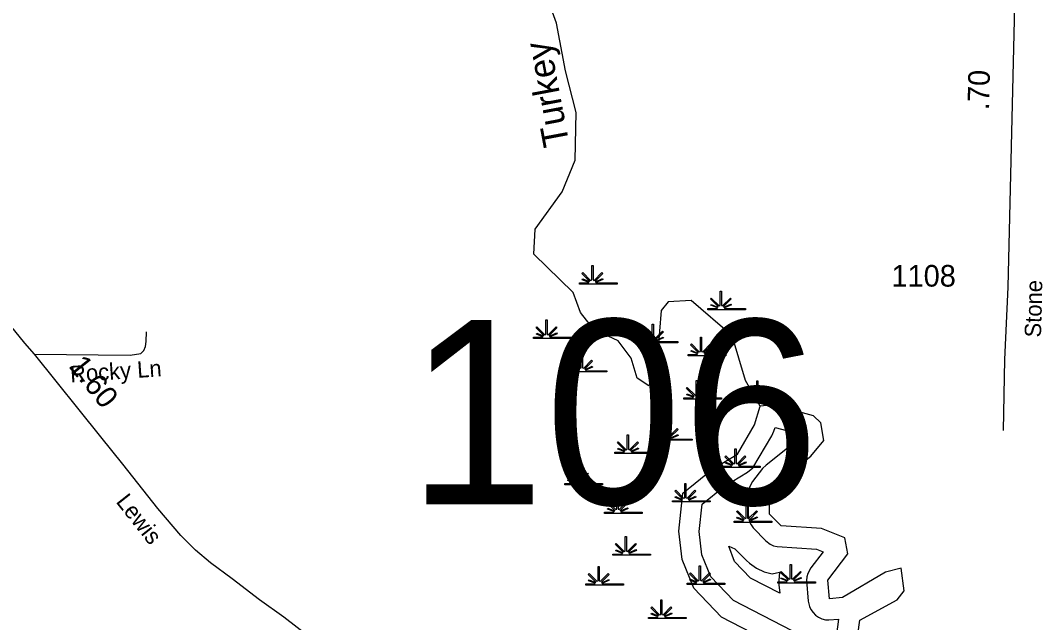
# Model space of a CAD drawing. Extents: x 2220236 to 2384410, y 720751 to 894131.
# Drawn here: x 2245544 to 2251450, y 732986 to 736466 of the extents above; entities that cross this region are included whole.
import ezdxf

# ---------------------------------------------------------------- set-up
doc = ezdxf.new("R2010")
doc.units = 0
for name, color, linetype in [('Exist Hydrographic Buffer Line', 7, 'Continuous'), ('Exist Hydrographic Creek Single Shore', 7, 'Continuous'), ('Exist Hydrographic Creek Single Shore Label', 7, 'Continuous'), ('Exist Hydrographic Lake Shore', 7, 'Continuous'), ('Exist Hydrographic Swamp CELL', 7, 'Continuous'), ('Exist Road Non-System Type 51', 7, 'Continuous'), ('Exist Road Non-System Type 51 Label', 7, 'Continuous'), ('Exist Road Secondary Mileage Hundredths English Label', 7, 'Continuous'), ('Exist Road Secondary Structure Standard Bridge Number Label', 7, 'Continuous'), ('Exist Road Secondary Type 41 Attributed', 7, 'Continuous'), ('Exist Road Secondary Type 51 Attributed', 7, 'Continuous'), ('Exist Road Secondary Type 51 Label', 7, 'Continuous'), ('Exist Road Secondary Type 51 Number Label', 7, 'Continuous')]:
    doc.layers.add(name, color=color, linetype=linetype)

msp = doc.modelspace()

# ---------------------------------------------------------------- linework, layer by layer
at = {"layer": 'Exist Hydrographic Buffer Line'}
for points in [[(2250002.9, 732938.1), (2249664.5, 733112.6), (2249534.1, 733249.1), (2249481.4, 733377.8), (2249466.7, 733512.5), (2249483.1, 733669.5), (2249612.1, 733773.9), (2249746.2, 733855.4), (2249775.9, 733880.8), (2249886.4, 734065.6), (2249897.9, 734092.3), (2249904.5, 734113.9), (2250057.4, 734072.3), (2250024.4, 734032), (2249852.4, 733896.2), (2249832.5, 733876), (2249774.5, 733801.7), (2249756.2, 733768.9), (2249750.7, 733748.6), (2249748.8, 733727.8), (2249749.8, 733608.7), (2249757.2, 733568.7), (2249765.8, 733549.7), (2249777.9, 733532.6), (2249852.2, 733457.9), (2249877, 733438.8), (2249895.8, 733430), (2249916.1, 733424.6), (2250143.3, 733409.6), (2250181.9, 733394.9), (2250110.7, 733301.8), (2250093.1, 733269.9), (2250087.6, 733249.7), (2250085.9, 733228.9), (2250096.4, 733109.5), (2250103.2, 733079.4), (2250112, 733060.5), (2250123.9, 733043.4), (2250138.6, 733028.6), (2250155.9, 733016.5), (2250174.9, 733007.8), (2250195.2, 733002.3), (2250215.9, 733000.5), (2250271.7, 733005.9), (2250254.9, 732888.4)], [(2249931.7, 733154.9), (2249761.9, 733242.6), (2249670.7, 733337.8), (2249636.9, 733427.6), (2249671.9, 733411.6), (2249739, 733344.7), (2249756.8, 733328.3), (2249796.8, 733300.2), (2249841.1, 733279.6), (2249888.5, 733267), (2249930.1, 733277.5), (2249925.8, 733228.9), (2249927.2, 733203.1), (2249931.7, 733154.9)]]:
    msp.add_lwpolyline(points, dxfattribs=at)
at = {"layer": 'Exist Hydrographic Creek Single Shore'}
for points in [[(2248693.9, 736174.2), (2248641.8, 736450.8), (2248530.9, 736758.1)], [(2248674.8, 735476), (2248748.9, 735658.2), (2248754.8, 735933.5), (2248693.9, 736174.2)], [(2248510.8, 735115.2), (2248518.8, 735259.4), (2248674.8, 735476)], [(2249108.7, 734397.8), (2249073.9, 734513.3), (2248998.8, 734613.3), (2248856.9, 734678.5), (2248780.8, 734778.4), (2248737.8, 734894.1), (2248510.8, 735115.2)], [(2249817.8, 734235.6), (2249732.9, 734385), (2249655.8, 734642.4), (2249420.8, 734847.3), (2249287.7, 734840.2), (2249246.9, 734788.6), (2249216.8, 734431.7), (2249175.8, 734353.8), (2249108.7, 734397.8)]]:
    msp.add_lwpolyline(points, dxfattribs=at)
at = {"layer": 'Exist Hydrographic Lake Shore'}
for points in [[(2249348.8, 733513.9), (2249371.8, 733733.1), (2249545.9, 733873.9), (2249686.8, 733959.5), (2249785.8, 734128), (2249817.8, 734235.6)], [(2250185.9, 734037.9), (2250168.8, 734139.9), (2250126.8, 734180.1), (2249892.8, 734244), (2249817.8, 734235.6)], [(2250218.9, 733122.1), (2250208.8, 733230.5), (2250324.9, 733382.3), (2250306.8, 733474.5), (2250173.8, 733529.8), (2249939.8, 733544.4), (2249872.7, 733611.3), (2249871.9, 733729.4), (2249929.8, 733803.7), (2250111.8, 733947.6), (2250185.9, 734037.9)], [(2249945.7, 732835.8), (2249594.9, 733016.8), (2249434.7, 733184.1), (2249366.9, 733349.5), (2249348.8, 733513.9)], [(2251145.9, 732722.6), (2251113.9, 732621.5), (2251080.9, 732596), (2250963.8, 732588.6), (2250797.7, 732526.4), (2250313.8, 732690.5), (2250287.8, 732750), (2250370.8, 732833.6), (2250394.8, 733000.4), (2250609.9, 733117.3), (2250650.9, 733169), (2250633.9, 733300.6), (2250541.8, 733276.2), (2250293.9, 733130.4), (2250218.9, 733122.1)]]:
    msp.add_lwpolyline(points, dxfattribs=at)
at = {"layer": 'Exist Hydrographic Swamp CELL'}
for points in [[(2248774.6, 734948.3), (2248827.2, 734948.3), (2248829.2, 734951.9), (2248790.9, 734966.8), (2248793.8, 734972), (2248831.6, 734956.2), (2248833.2, 734959.1), (2248788.7, 735003.6), (2248793.9, 735008.8), (2248839.1, 734963.3), (2248845.5, 734965.7), (2248845.5, 735048.8), (2248852.7, 735048.8), (2248852.7, 734965.7), (2248859, 734963.3), (2248904.3, 735008.8), (2248909.5, 735003.6), (2248865, 734959.1), (2248867, 734955.5), (2248907.9, 734974.1), (2248910.4, 734969.1), (2248869.4, 734951.3), (2248871, 734948.3), (2248992.1, 734948.3), (2248992.1, 734941.2), (2248774.6, 734941.2)], [(2249516.6, 734800.9), (2249569.3, 734801), (2249571.3, 734804.6), (2249533, 734819.4), (2249535.9, 734824.6), (2249573.7, 734808.9), (2249575.3, 734811.7), (2249530.8, 734856.3), (2249536, 734861.4), (2249581.2, 734815.9), (2249587.6, 734818.3), (2249587.6, 734901.4), (2249594.8, 734901.4), (2249594.8, 734818.3), (2249601.1, 734815.9), (2249646.4, 734861.4), (2249651.6, 734856.3), (2249607.1, 734811.7), (2249609.1, 734808.1), (2249650, 734826.7), (2249652.5, 734821.7), (2249611.5, 734803.9), (2249613.1, 734801), (2249734.1, 734800.9), (2249734.1, 734793.8), (2249516.6, 734793.8)], [(2248509.1, 734634.2), (2248561.7, 734634.3), (2248563.7, 734637.9), (2248525.5, 734652.7), (2248528.4, 734657.9), (2248566.1, 734642.2), (2248567.7, 734645.1), (2248523.3, 734689.6), (2248528.4, 734694.7), (2248573.7, 734649.2), (2248580, 734651.6), (2248580, 734734.7), (2248587.3, 734734.7), (2248587.2, 734651.6), (2248593.6, 734649.2), (2248638.9, 734694.7), (2248644, 734689.6), (2248599.6, 734645.1), (2248601.6, 734641.5), (2248642.5, 734660.1), (2248644.9, 734655), (2248603.9, 734637.2), (2248605.6, 734634.3), (2248726.6, 734634.2), (2248726.6, 734627.1), (2248509.1, 734627.1)], [(2249124.5, 734610.1), (2249177.1, 734610.1), (2249179.1, 734613.7), (2249140.9, 734628.6), (2249143.8, 734633.8), (2249181.5, 734618), (2249183.1, 734620.9), (2249138.7, 734665.4), (2249143.8, 734670.6), (2249189.1, 734625.1), (2249195.4, 734627.5), (2249195.4, 734710.6), (2249202.7, 734710.6), (2249202.6, 734627.5), (2249209, 734625.1), (2249254.3, 734670.6), (2249259.4, 734665.4), (2249215, 734620.9), (2249217, 734617.3), (2249257.9, 734635.9), (2249260.3, 734630.9), (2249219.3, 734613.1), (2249221, 734610.1), (2249342, 734610.1), (2249342, 734603), (2249124.5, 734603)], [(2249402, 734535.2), (2249454.6, 734535.2), (2249456.6, 734538.9), (2249418.4, 734553.7), (2249421.3, 734558.9), (2249459, 734543.1), (2249460.6, 734546), (2249416.2, 734590.6), (2249421.3, 734595.7), (2249466.6, 734550.2), (2249472.9, 734552.6), (2249472.9, 734635.7), (2249480.2, 734635.7), (2249480.2, 734552.6), (2249486.5, 734550.2), (2249531.8, 734595.7), (2249536.9, 734590.6), (2249492.5, 734546), (2249494.5, 734542.4), (2249535.4, 734561), (2249537.8, 734556), (2249496.9, 734538.2), (2249498.5, 734535.2), (2249619.5, 734535.2), (2249619.5, 734528.1), (2249402, 734528.1)], [(2248714.2, 734441), (2248766.9, 734441), (2248768.9, 734444.6), (2248730.6, 734459.5), (2248733.5, 734464.7), (2248771.2, 734448.9), (2248772.8, 734451.8), (2248728.4, 734496.3), (2248733.5, 734501.5), (2248778.8, 734456), (2248785.1, 734458.4), (2248785.1, 734541.5), (2248792.4, 734541.5), (2248792.4, 734458.4), (2248798.7, 734456), (2248844, 734501.5), (2248849.1, 734496.3), (2248804.7, 734451.8), (2248806.7, 734448.2), (2248847.6, 734466.8), (2248850.1, 734461.8), (2248809.1, 734444), (2248810.7, 734441), (2248931.7, 734441), (2248931.7, 734433.9), (2248714.2, 734433.9)], [(2249377.9, 734283.9), (2249430.5, 734284), (2249432.5, 734287.6), (2249394.3, 734302.5), (2249397.2, 734307.6), (2249434.9, 734291.9), (2249436.5, 734294.8), (2249392.1, 734339.3), (2249397.2, 734344.5), (2249442.5, 734299), (2249448.8, 734301.4), (2249448.8, 734384.4), (2249456.1, 734384.4), (2249456, 734301.4), (2249462.4, 734299), (2249507.7, 734344.5), (2249512.8, 734339.3), (2249468.4, 734294.8), (2249470.4, 734291.2), (2249511.3, 734309.8), (2249513.7, 734304.7), (2249472.7, 734286.9), (2249474.3, 734284), (2249595.4, 734283.9), (2249595.4, 734276.8), (2249377.9, 734276.8)], [(2249727.8, 734281.5), (2249780.4, 734281.6), (2249782.4, 734285.2), (2249744.2, 734300), (2249747.1, 734305.2), (2249784.8, 734289.5), (2249786.4, 734292.4), (2249742, 734336.9), (2249747.1, 734342), (2249792.4, 734296.6), (2249798.7, 734298.9), (2249798.7, 734382), (2249806, 734382), (2249805.9, 734298.9), (2249812.3, 734296.6), (2249857.6, 734342), (2249862.7, 734336.9), (2249818.3, 734292.4), (2249820.3, 734288.8), (2249861.2, 734307.4), (2249863.6, 734302.3), (2249822.7, 734284.5), (2249824.3, 734281.6), (2249945.3, 734281.5), (2249945.3, 734274.4), (2249727.8, 734274.4)], [(2249208.9, 734046), (2249261.6, 734046.1), (2249263.6, 734049.7), (2249225.3, 734064.5), (2249228.2, 734069.7), (2249266, 734054), (2249267.6, 734056.8), (2249223.1, 734101.4), (2249228.3, 734106.5), (2249273.5, 734061), (2249279.9, 734063.4), (2249279.9, 734146.5), (2249287.1, 734146.5), (2249287.1, 734063.4), (2249293.4, 734061), (2249338.7, 734106.5), (2249343.9, 734101.4), (2249299.4, 734056.8), (2249301.4, 734053.2), (2249342.3, 734071.8), (2249344.8, 734066.8), (2249303.8, 734049), (2249305.4, 734046.1), (2249426.5, 734046), (2249426.5, 734038.9), (2249208.9, 734038.9)], [(2248979.7, 733969.9), (2249032.3, 733970), (2249034.3, 733973.6), (2248996.1, 733988.4), (2248999, 733993.6), (2249036.7, 733977.9), (2249038.3, 733980.7), (2248993.9, 734025.3), (2248999, 734030.4), (2249044.3, 733984.9), (2249050.6, 733987.3), (2249050.6, 734070.4), (2249057.9, 734070.4), (2249057.8, 733987.3), (2249064.2, 733984.9), (2249109.5, 734030.4), (2249114.6, 734025.3), (2249070.2, 733980.7), (2249072.2, 733977.1), (2249113.1, 733995.7), (2249115.5, 733990.7), (2249074.5, 733972.9), (2249076.2, 733970), (2249197.2, 733969.9), (2249197.2, 733962.8), (2248979.7, 733962.8)], [(2249601.1, 733889), (2249653.7, 733889), (2249655.7, 733892.6), (2249617.5, 733907.5), (2249620.4, 733912.7), (2249658.1, 733896.9), (2249659.7, 733899.8), (2249615.3, 733944.4), (2249620.4, 733949.5), (2249665.7, 733904), (2249672, 733906.4), (2249672, 733989.5), (2249679.3, 733989.5), (2249679.3, 733906.4), (2249685.6, 733904), (2249730.9, 733949.5), (2249736, 733944.4), (2249691.6, 733899.8), (2249693.6, 733896.2), (2249734.5, 733914.8), (2249736.9, 733909.8), (2249696, 733892), (2249697.6, 733889), (2249818.6, 733889), (2249818.6, 733881.9), (2249601.1, 733881.9)], [(2248690.1, 733788.7), (2248742.7, 733788.8), (2248744.7, 733792.4), (2248706.5, 733807.2), (2248709.4, 733812.4), (2248747.1, 733796.7), (2248748.7, 733799.6), (2248704.3, 733844.1), (2248709.4, 733849.2), (2248754.7, 733803.7), (2248761, 733806.1), (2248761, 733889.2), (2248768.3, 733889.2), (2248768.2, 733806.1), (2248774.6, 733803.7), (2248819.9, 733849.2), (2248825, 733844.1), (2248780.6, 733799.6), (2248782.6, 733796), (2248823.5, 733814.6), (2248825.9, 733809.5), (2248784.9, 733791.7), (2248786.6, 733788.8), (2248907.6, 733788.7), (2248907.6, 733781.6), (2248690.1, 733781.6)], [(2249311.5, 733689.7), (2249364.1, 733689.7), (2249366.1, 733693.4), (2249327.9, 733708.2), (2249330.8, 733713.4), (2249368.5, 733697.6), (2249370.1, 733700.5), (2249325.7, 733745.1), (2249330.8, 733750.2), (2249376.1, 733704.7), (2249382.4, 733707.1), (2249382.4, 733790.2), (2249389.7, 733790.2), (2249389.7, 733707.1), (2249396, 733704.7), (2249441.3, 733750.2), (2249446.4, 733745.1), (2249402, 733700.5), (2249404, 733696.9), (2249444.9, 733715.5), (2249447.3, 733710.5), (2249406.4, 733692.7), (2249408, 733689.7), (2249529, 733689.7), (2249529, 733682.6), (2249311.5, 733682.6)], [(2248919.4, 733623.2), (2248972, 733623.3), (2248974, 733626.9), (2248935.7, 733641.8), (2248938.6, 733646.9), (2248976.4, 733631.2), (2248978, 733634.1), (2248933.5, 733678.6), (2248938.7, 733683.8), (2248983.9, 733638.3), (2248990.3, 733640.7), (2248990.3, 733723.7), (2248997.5, 733723.7), (2248997.5, 733640.7), (2249003.8, 733638.3), (2249049.1, 733683.8), (2249054.3, 733678.6), (2249009.8, 733634.1), (2249011.8, 733630.5), (2249052.7, 733649.1), (2249055.2, 733644), (2249014.2, 733626.2), (2249015.8, 733623.3), (2249136.9, 733623.2), (2249136.9, 733616.1), (2248919.4, 733616.1)], [(2249667.5, 733571.3), (2249720.1, 733571.4), (2249722.1, 733575), (2249683.9, 733589.8), (2249686.8, 733595), (2249724.5, 733579.3), (2249726.1, 733582.1), (2249681.7, 733626.7), (2249686.8, 733631.8), (2249732.1, 733586.3), (2249738.4, 733588.7), (2249738.4, 733671.8), (2249745.6, 733671.8), (2249745.6, 733588.7), (2249752, 733586.3), (2249797.3, 733631.8), (2249802.4, 733626.7), (2249758, 733582.1), (2249760, 733578.5), (2249800.9, 733597.1), (2249803.3, 733592.1), (2249762.3, 733574.3), (2249763.9, 733571.4), (2249885, 733571.3), (2249885, 733564.2), (2249667.5, 733564.2)], [(2248967.6, 733381.7), (2249020.2, 733381.7), (2249022.3, 733385.3), (2248984, 733400.2), (2248986.9, 733405.4), (2249024.6, 733389.6), (2249026.2, 733392.5), (2248981.8, 733437.1), (2248986.9, 733442.2), (2249032.2, 733396.7), (2249038.5, 733399.1), (2249038.5, 733482.2), (2249045.8, 733482.2), (2249045.8, 733399.1), (2249052.1, 733396.7), (2249097.4, 733442.2), (2249102.5, 733437.1), (2249058.1, 733392.5), (2249060.1, 733388.9), (2249101, 733407.5), (2249103.4, 733402.5), (2249062.5, 733384.7), (2249064.1, 733381.7), (2249185.1, 733381.7), (2249185.1, 733374.6), (2248967.6, 733374.6)], [(2248810.8, 733208.9), (2248863.4, 733209), (2248865.4, 733212.6), (2248827.1, 733227.5), (2248830, 733232.7), (2248867.8, 733216.9), (2248869.4, 733219.8), (2248824.9, 733264.3), (2248830.1, 733269.5), (2248875.3, 733224), (2248881.7, 733226.4), (2248881.7, 733309.4), (2248888.9, 733309.4), (2248888.9, 733226.4), (2248895.2, 733224), (2248940.5, 733269.5), (2248945.7, 733264.3), (2248901.2, 733219.8), (2248903.2, 733216.2), (2248944.1, 733234.8), (2248946.6, 733229.8), (2248905.6, 733211.9), (2248907.2, 733209), (2249028.3, 733208.9), (2249028.3, 733201.8), (2248810.8, 733201.8)], [(2249396, 733212.6), (2249448.6, 733212.6), (2249450.6, 733216.2), (2249412.4, 733231.1), (2249415.3, 733236.3), (2249453, 733220.5), (2249454.6, 733223.4), (2249410.2, 733268), (2249415.3, 733273.1), (2249460.6, 733227.6), (2249466.9, 733230), (2249466.9, 733313.1), (2249474.2, 733313.1), (2249474.1, 733230), (2249480.5, 733227.6), (2249525.8, 733273.1), (2249530.9, 733268), (2249486.5, 733223.4), (2249488.5, 733219.8), (2249529.4, 733238.4), (2249531.8, 733233.4), (2249490.8, 733215.6), (2249492.4, 733212.6), (2249613.5, 733212.6), (2249613.5, 733205.5), (2249396, 733205.5)], [(2249920.9, 733221), (2249973.5, 733221.1), (2249975.5, 733224.7), (2249937.2, 733239.5), (2249940.1, 733244.7), (2249977.9, 733229), (2249979.5, 733231.9), (2249935, 733276.4), (2249940.2, 733281.5), (2249985.5, 733236), (2249991.8, 733238.4), (2249991.8, 733321.5), (2249999, 733321.5), (2249999, 733238.4), (2250005.3, 733236), (2250050.7, 733281.5), (2250055.8, 733276.4), (2250011.4, 733231.9), (2250013.4, 733228.3), (2250054.3, 733246.9), (2250056.7, 733241.8), (2250015.7, 733224), (2250017.3, 733221.1), (2250138.4, 733221), (2250138.4, 733213.9), (2249920.9, 733213.9)], [(2249172.7, 733015.7), (2249225.4, 733015.8), (2249227.4, 733019.4), (2249189.1, 733034.2), (2249192, 733039.4), (2249229.8, 733023.7), (2249231.4, 733026.5), (2249186.9, 733071.1), (2249192.1, 733076.2), (2249237.3, 733030.7), (2249243.7, 733033.1), (2249243.7, 733116.2), (2249250.9, 733116.2), (2249250.9, 733033.1), (2249257.2, 733030.7), (2249302.5, 733076.2), (2249307.7, 733071.1), (2249263.2, 733026.5), (2249265.2, 733022.9), (2249306.1, 733041.5), (2249308.6, 733036.5), (2249267.6, 733018.7), (2249269.2, 733015.8), (2249390.3, 733015.7), (2249390.3, 733008.6), (2249172.7, 733008.6)]]:
    msp.add_lwpolyline(points, close=True, dxfattribs=at)
at = {"layer": 'Exist Road Non-System Type 51'}
msp.add_lwpolyline([(2245625.5, 734536.1), (2246177.9, 734531.5), (2246240.1, 734541.2), (2246257.4, 734558.5), (2246267.7, 734581), (2246271.2, 734610.3), (2246272.9, 734665.6)], dxfattribs=at)
at = {"layer": 'Exist Road Secondary Type 41 Attributed'}
msp.add_lwpolyline([(2251316.9, 737772.4), (2251250.4, 734924.7), (2251229.4, 734507), (2251221.7, 734095.9)], dxfattribs=at)
at = {"layer": 'Exist Road Secondary Type 51 Attributed'}
msp.add_lwpolyline([(2247219.8, 732896.7), (2247065.3, 733017.6), (2246925.5, 733117.8), (2246768.4, 733238.8), (2246642.4, 733330.3), (2246556, 733404.6), (2246471.5, 733489.2), (2246338.5, 733644.7), (2246136.5, 733900.4), (2246008.8, 734059.3), (2245625.5, 734536.1), (2245570.3, 734600), (2245487.4, 734701.9)], dxfattribs=at)

# ---------------------------------------------------------------- texts
at = {"layer": 'Exist Hydrographic Creek Single Shore Label'}
msp.add_text('Turkey', height=150, rotation=100.66504, dxfattribs=at).set_placement((2248716.6, 735751))
at = {"layer": 'Exist Road Non-System Type 51 Label'}
msp.add_text('Rocky Ln', height=95, rotation=3.91306, dxfattribs=at).set_placement((2245834.2, 734373.3))
at = {"layer": 'Exist Road Secondary Mileage Hundredths English Label'}
for s, rotation, p in [('.70', 88.62573, (2251141.1, 735946.2)), ('1.60', 308.63293, (2245818, 734467.6))]:
    msp.add_text(s, height=125, rotation=rotation, dxfattribs=at).set_placement(p)
at = {"layer": 'Exist Road Secondary Structure Standard Bridge Number Label'}
msp.add_text('106', height=1066.27, dxfattribs=at).set_placement((2247781.5, 733669))
at = {"layer": 'Exist Road Secondary Type 51 Label'}
for s, rotation, p in [('Stone', 88.62573, (2251441.3, 734632.7)), ('Lewis', 308.28689, (2246092.4, 733683.1))]:
    msp.add_text(s, height=95, rotation=rotation, dxfattribs=at).set_placement(p)
at = {"layer": 'Exist Road Secondary Type 51 Number Label'}
msp.add_text('1108', height=125, dxfattribs=at).set_placement((2250577.3, 734927.3))

doc.saveas('drawing.dxf')
